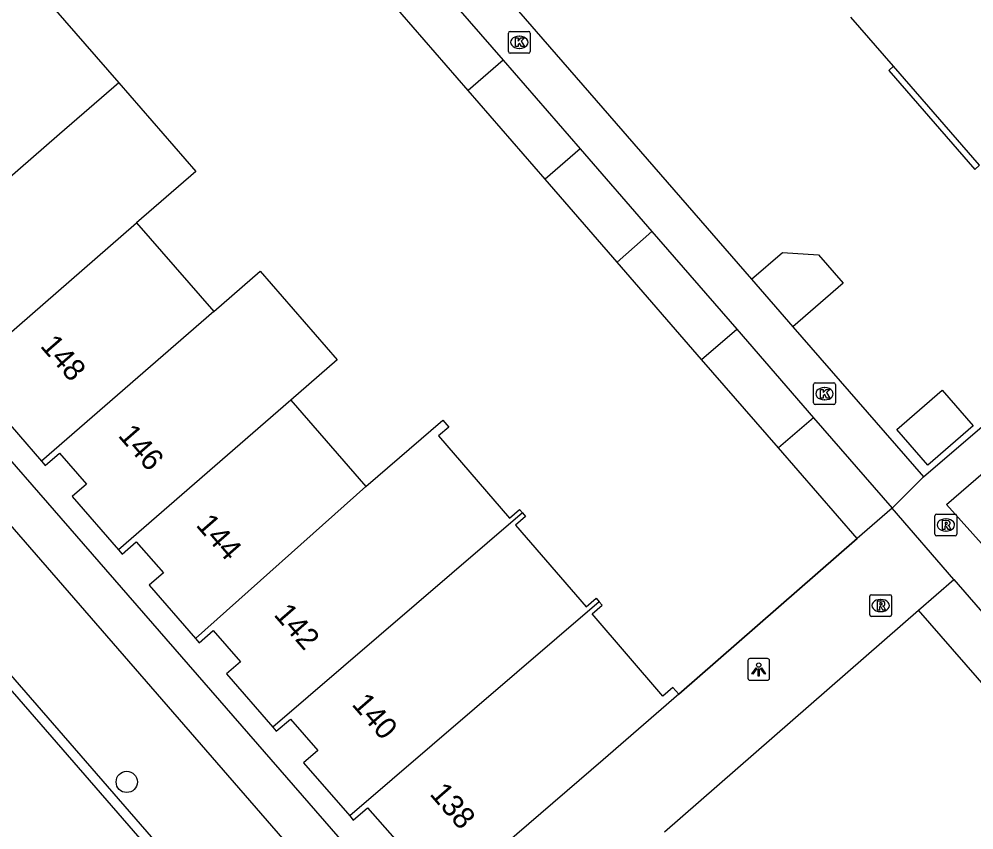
# Model space of a CAD drawing. Extents: x 155888 to 156864, y 383882 to 384671.
# Drawn here: x 156338.76 to 156382.63, y 384265.52 to 384302.79 of the extents above; entities that cross this region are included whole.
import ezdxf

# ---------------------------------------------------------------- set-up
doc = ezdxf.new("R2010")
doc.units = 0
for name, color, linetype in [('IMGEO_Boom', 7, 'Continuous'), ('IMGEO_Kolk', 7, 'Continuous'), ('IMGEO_Lichtpunt', 7, 'Continuous'), ('IMGEO_Muur', 7, 'Continuous'), ('IMGEO_Pand', 7, 'Continuous'), ('IMGEO_Pand_nummerreeks', 7, 'Continuous'), ('IMGEO_Pand_overbouw', 7, 'Continuous'), ('IMGEO_Rijbaan_lokaal_gesloten', 7, 'Continuous'), ('IMGEO_Rijbaan_lokaal_open', 7, 'Continuous'), ('IMGEO_Rioolput', 7, 'Continuous'), ('IMGEO_Voetpad_open', 7, 'Continuous')]:
    doc.layers.add(name, color=color, linetype=linetype)

msp = doc.modelspace()

# ---------------------------------------------------------------- linework, layer by layer
at = {"layer": 'IMGEO_Boom'}
msp.add_circle((156343.71, 384267.732), 0.489, dxfattribs=at)
at = {"layer": 'IMGEO_Kolk'}
for p, q in [((156361.245, 384301.295), (156361.245, 384302.147)), ((156361.32, 384302.221), (156362.172, 384302.221)), ((156361.733, 384302.001), (156361.758, 384302.001)), ((156362.246, 384302.147), (156362.246, 384301.295)), ((156362.172, 384301.221), (156361.32, 384301.221)), ((156361.756, 384301.441), (156361.731, 384301.441)), ((156375.268, 384285.144), (156375.268, 384285.996)), ((156375.343, 384286.07), (156376.195, 384286.07)), ((156375.756, 384285.85), (156375.781, 384285.85)), ((156376.269, 384285.996), (156376.269, 384285.144)), ((156375.779, 384285.29), (156375.754, 384285.29)), ((156376.195, 384285.07), (156375.343, 384285.07))]:
    msp.add_line(p, q, dxfattribs=at)
for points in [[(156361.245, 384301.295), (156361.245, 384302.147)], [(156361.32, 384302.221), (156362.172, 384302.221)], [(156361.566, 384301.921), (156361.689, 384301.921), (156361.689, 384301.77), (156361.819, 384301.921), (156361.983, 384301.921), (156361.837, 384301.77), (156361.99, 384301.521), (156361.838, 384301.521), (156361.753, 384301.685), (156361.689, 384301.618), (156361.689, 384301.521), (156361.566, 384301.521), (156361.566, 384301.921)], [(156362.246, 384302.147), (156362.246, 384301.295)], [(156362.172, 384301.221), (156361.32, 384301.221)], [(156375.268, 384285.144), (156375.268, 384285.996)], [(156375.343, 384286.07), (156376.195, 384286.07)], [(156375.589, 384285.77), (156375.712, 384285.77), (156375.712, 384285.619), (156375.842, 384285.77), (156376.006, 384285.77), (156375.86, 384285.619), (156376.013, 384285.37), (156375.861, 384285.37), (156375.776, 384285.534), (156375.712, 384285.467), (156375.712, 384285.37), (156375.589, 384285.37), (156375.589, 384285.77)], [(156376.269, 384285.996), (156376.269, 384285.144)], [(156376.195, 384285.07), (156375.343, 384285.07)]]:
    msp.add_lwpolyline(points, dxfattribs=at)
for centre, start, end in [((156361.322, 384302.145), 91.552, 178.448), ((156361.322, 384302.145), 91.552, 178.448), ((156362.17, 384302.145), 1.552, 88.448), ((156362.17, 384302.145), 1.552, 88.448), ((156361.322, 384301.297), 181.552, 268.448), ((156361.322, 384301.297), 181.552, 268.448), ((156362.17, 384301.297), 271.552, 358.448), ((156362.17, 384301.297), 271.552, 358.448), ((156375.345, 384285.994), 91.552, 178.448), ((156375.345, 384285.994), 91.552, 178.448), ((156376.193, 384285.994), 1.552, 88.448), ((156376.193, 384285.994), 1.552, 88.448), ((156375.345, 384285.146), 181.552, 268.448), ((156375.345, 384285.146), 181.552, 268.448), ((156376.193, 384285.146), 271.552, 358.448), ((156376.193, 384285.146), 271.552, 358.448)]:
    msp.add_arc(centre, 0.0765, start, end, dxfattribs=at)
for centre, major_axis, ratio, start_param, end_param in [((156361.732, 384301.721), (-0.387, 0.002), 0.722429, 4.712389, 7.853982), ((156361.757, 384301.721), (-0.39, 0.002), 0.717154, 1.570796, 4.712389), ((156375.755, 384285.57), (-0.387, 0.002), 0.722429, 4.712389, 7.853982), ((156375.78, 384285.57), (-0.39, 0.002), 0.717154, 1.570796, 4.712389)]:
    msp.add_ellipse(centre, major_axis=major_axis, ratio=ratio, start_param=start_param, end_param=end_param, dxfattribs=at)
at = {"layer": 'IMGEO_Lichtpunt'}
for p, q in [((156373.148, 384273.398), (156372.34, 384273.398)), ((156373.148, 384273.398), (156372.34, 384273.398)), ((156372.246, 384273.303), (156372.246, 384272.496)), ((156372.246, 384273.303), (156372.246, 384272.496)), ((156373.242, 384272.496), (156373.242, 384273.303)), ((156373.242, 384272.496), (156373.242, 384273.303)), ((156372.34, 384272.402), (156373.148, 384272.402)), ((156372.34, 384272.402), (156373.148, 384272.402))]:
    msp.add_line(p, q, dxfattribs=at)
for points in [[(156372.62, 384272.967), (156372.659, 384272.939), (156372.471, 384272.677), (156372.433, 384272.704), (156372.62, 384272.967)], [(156372.832, 384272.939), (156372.87, 384272.966), (156373.057, 384272.704), (156373.018, 384272.676), (156372.832, 384272.939)], [(156372.722, 384272.919), (156372.769, 384272.919), (156372.769, 384272.597), (156372.722, 384272.597), (156372.722, 384272.919)]]:
    msp.add_lwpolyline(points, dxfattribs=at)
msp.add_circle((156372.745, 384273.101), 0.0994, dxfattribs=at)
for centre, start, end in [((156372.34, 384273.303), 90, 180), ((156372.34, 384273.303), 90, 180), ((156373.148, 384273.303), 0, 90), ((156373.148, 384273.303), 0, 90), ((156372.34, 384272.496), 180, 270), ((156372.34, 384272.496), 180, 270), ((156373.148, 384272.496), 270, 0), ((156373.148, 384272.496), 270, 360)]:
    msp.add_arc(centre, 0.0946, start, end, dxfattribs=at)
at = {"layer": 'IMGEO_Muur'}
for points in [[(156369.076, 384271.757), (156377.274, 384278.91)], [(156368.418, 384265.437), (156380.088, 384275.63)]]:
    msp.add_lwpolyline(points, dxfattribs=at)
at = {"layer": 'IMGEO_Pand'}
for points in [[(156357.463, 384304.972), (156360.996, 384300.902)], [(156339.804, 384303.928), (156343.342, 384299.859)], [(156359.393, 384299.509), (156355.86, 384303.579)], [(156382.893, 384296.069), (156378.943, 384300.617), (156376.983, 384302.874)], [(156360.996, 384300.902), (156359.393, 384299.509)], [(156360.996, 384300.902), (156364.538, 384296.821)], [(156343.342, 384299.859), (156340.62, 384297.494), (156332.713, 384290.623)], [(156343.342, 384299.859), (156346.887, 384295.784), (156344.163, 384293.417)], [(156362.935, 384295.428), (156359.393, 384299.509)], [(156364.538, 384296.821), (156362.935, 384295.428)], [(156364.538, 384296.821), (156367.828, 384293.032)], [(156366.244, 384291.617), (156362.935, 384295.428)], [(156336.255, 384286.547), (156344.163, 384293.417)], [(156344.163, 384293.417), (156347.701, 384289.344)], [(156366.244, 384291.617), (156367.828, 384293.032)], [(156367.828, 384293.032), (156371.733, 384288.533)], [(156372.42, 384290.834), (156373.841, 384292.068), (156375.486, 384291.951), (156376.62, 384290.644), (156374.319, 384288.646)], [(156370.121, 384287.15), (156366.244, 384291.617)], [(156347.701, 384289.344), (156349.833, 384291.198), (156353.376, 384287.123), (156351.242, 384285.269)], [(156372.42, 384290.834), (156374.319, 384288.646)], [(156347.701, 384289.344), (156339.795, 384282.471)], [(156370.121, 384287.15), (156371.733, 384288.533)], [(156371.733, 384288.533), (156375.262, 384284.467)], [(156373.651, 384283.084), (156370.121, 384287.15)], [(156336.255, 384286.547), (156336.423, 384286.354), (156337.072, 384286.919), (156338.312, 384285.482), (156337.664, 384284.917), (156339.795, 384282.471)], [(156382.596, 384284.091), (156380.516, 384282.286), (156379.09, 384283.929), (156381.17, 384285.734), (156382.596, 384284.091)], [(156351.242, 384285.269), (156343.33, 384278.395)], [(156351.242, 384285.269), (156354.69, 384281.3)], [(156354.69, 384281.3), (156358.225, 384284.35), (156358.499, 384284.031), (156358.037, 384283.632), (156361.296, 384279.853), (156361.757, 384280.251), (156361.894, 384280.092)], [(156375.262, 384284.467), (156373.651, 384283.084)], [(156375.262, 384284.467), (156378.876, 384280.304)], [(156377.274, 384278.91), (156373.651, 384283.084)], [(156339.795, 384282.471), (156339.962, 384282.279), (156340.61, 384282.844), (156341.852, 384281.406), (156341.203, 384280.842), (156343.33, 384278.395)], [(156346.871, 384274.318), (156354.69, 384281.3)], [(156361.894, 384280.092), (156350.413, 384270.242)], [(156361.894, 384280.092), (156362.031, 384279.932), (156361.569, 384279.533), (156364.815, 384275.769), (156365.276, 384276.167), (156365.413, 384276.008)], [(156378.876, 384280.304), (156377.274, 384278.91)], [(156343.33, 384278.395), (156343.497, 384278.202), (156344.146, 384278.767), (156345.395, 384277.331), (156344.745, 384276.767), (156346.871, 384274.318)], [(156380.088, 384275.63), (156381.702, 384277.034)], [(156381.702, 384277.034), (156385.451, 384272.725)], [(156365.413, 384276.008), (156353.953, 384266.165)], [(156369.076, 384271.757), (156368.802, 384272.076), (156368.341, 384271.678), (156365.088, 384275.449), (156365.55, 384275.848), (156365.413, 384276.008)], [(156383.836, 384271.321), (156380.088, 384275.63)], [(156346.871, 384274.318), (156347.035, 384274.129), (156347.685, 384274.692), (156348.935, 384273.255), (156348.286, 384272.691), (156350.413, 384270.242)], [(156369.076, 384271.757), (156365.593, 384268.752), (156357.657, 384261.906)], [(156350.413, 384270.242), (156350.575, 384270.055), (156351.224, 384270.618), (156352.481, 384269.177), (156351.831, 384268.613), (156353.953, 384266.165)], [(156353.953, 384266.165), (156354.117, 384265.976), (156354.767, 384266.539), (156356.018, 384265.109), (156355.368, 384264.545), (156357.657, 384261.906)]]:
    msp.add_lwpolyline(points, dxfattribs=at)
at = {"layer": 'IMGEO_Pand_overbouw'}
msp.add_lwpolyline([(156382.893, 384296.069), (156378.943, 384300.617), (156378.717, 384300.42), (156382.667, 384295.872)], close=True, dxfattribs=at)
at = {"layer": 'IMGEO_Rijbaan_lokaal_gesloten'}
msp.add_lwpolyline([(156268.182, 384354.901), (156268.706, 384354.213), (156268.937, 384353.913), (156270.932, 384350.999), (156272.094, 384349.06), (156272.56, 384348.305), (156273.043, 384347.563), (156273.546, 384346.832), (156274.066, 384346.114), (156274.603, 384345.409), (156275.158, 384344.718), (156311.817, 384302.54), (156315.512, 384298.282), (156317.194, 384296.335), (156350.366, 384258.146), (156355.834, 384251.857), (156357.459, 384250), (156390.184, 384212.221), (156390.405, 384211.984), (156390.515, 384211.858)], dxfattribs=at)
at = {"layer": 'IMGEO_Rijbaan_lokaal_open'}
msp.add_lwpolyline([(156350.713, 384258.448), (156317.542, 384296.636)], dxfattribs=at)
at = {"layer": 'IMGEO_Rioolput'}
for p, q in [((156380.843, 384279.112), (156380.843, 384279.964)), ((156380.918, 384280.038), (156381.77, 384280.038)), ((156381.844, 384279.964), (156381.844, 384279.112)), ((156381.331, 384279.818), (156381.356, 384279.818)), ((156381.354, 384279.258), (156381.329, 384279.258)), ((156381.77, 384279.038), (156380.918, 384279.038)), ((156377.847, 384275.408), (156377.847, 384276.26)), ((156377.922, 384276.334), (156378.774, 384276.334)), ((156378.335, 384276.114), (156378.36, 384276.114)), ((156378.848, 384276.26), (156378.848, 384275.408)), ((156378.774, 384275.334), (156377.922, 384275.334)), ((156378.358, 384275.554), (156378.333, 384275.554))]:
    msp.add_line(p, q, dxfattribs=at)
for points in [[(156380.843, 384279.112), (156380.843, 384279.964)], [(156380.918, 384280.038), (156381.77, 384280.038)], [(156381.844, 384279.964), (156381.844, 384279.112)], [(156381.432, 384279.736), (156381.18, 384279.738), (156381.18, 384279.338)], [(156381.358, 384279.657), (156381.304, 384279.657), (156381.304, 384279.576)], [(156381.304, 384279.576), (156381.356, 384279.576)], [(156381.18, 384279.338), (156381.304, 384279.338), (156381.304, 384279.5), (156381.315, 384279.5)], [(156381.362, 384279.471), (156381.433, 384279.338), (156381.573, 384279.338), (156381.508, 384279.464)], [(156381.77, 384279.038), (156380.918, 384279.038)], [(156377.847, 384275.408), (156377.847, 384276.26)], [(156377.922, 384276.334), (156378.774, 384276.334)], [(156378.436, 384276.032), (156378.184, 384276.034), (156378.184, 384275.634)], [(156378.848, 384276.26), (156378.848, 384275.408)], [(156378.184, 384275.634), (156378.308, 384275.634), (156378.308, 384275.796), (156378.319, 384275.796)], [(156378.362, 384275.953), (156378.308, 384275.953), (156378.308, 384275.872)], [(156378.308, 384275.872), (156378.36, 384275.872)], [(156378.366, 384275.767), (156378.437, 384275.634), (156378.577, 384275.634), (156378.512, 384275.76)], [(156378.774, 384275.334), (156377.922, 384275.334)]]:
    msp.add_lwpolyline(points, dxfattribs=at)
for centre, radius, start, end in [((156380.92, 384279.962), 0.0765, 91.552, 178.448), ((156380.92, 384279.962), 0.0765, 91.552, 178.448), ((156381.768, 384279.962), 0.0765, 1.552, 88.448), ((156381.768, 384279.962), 0.0765, 1.552, 88.448), ((156381.34, 384279.765), 0.19, 274.7715, 282.9687), ((156381.364, 384279.561), 0.0964, 77.0061, 93.1865), ((156381.378, 384279.618), 0.0378, 276.6634, 79.6772), ((156381.431, 384279.626), 0.109, 350.3612, 89.416), ((156381.429, 384279.626), 0.112, 277.5842, 350.9817), ((156380.92, 384279.114), 0.0765, 181.552, 268.448), ((156380.92, 384279.114), 0.0765, 181.552, 268.448), ((156381.314, 384279.447), 0.0533, 26.0293, 88.6989), ((156381.413, 384279.411), 0.108, 29.5134, 73.7905), ((156381.768, 384279.114), 0.0765, 271.552, 358.448), ((156381.768, 384279.114), 0.0765, 271.552, 358.448), ((156377.924, 384276.258), 0.0765, 91.552, 178.448), ((156377.924, 384276.258), 0.0765, 91.552, 178.448), ((156378.435, 384275.922), 0.109, 350.3612, 89.416), ((156378.772, 384276.258), 0.0765, 1.552, 88.448), ((156378.772, 384276.258), 0.0765, 1.552, 88.448), ((156378.318, 384275.743), 0.0533, 26.0293, 88.6989), ((156378.344, 384276.061), 0.19, 274.7715, 282.9687), ((156378.368, 384275.857), 0.0964, 77.0061, 93.1865), ((156378.382, 384275.914), 0.0378, 276.6634, 79.6772), ((156378.433, 384275.922), 0.112, 277.5842, 350.9817), ((156378.417, 384275.707), 0.108, 29.5134, 73.7905), ((156377.924, 384275.41), 0.0765, 181.552, 268.448), ((156377.924, 384275.41), 0.0765, 181.552, 268.448), ((156378.772, 384275.41), 0.0765, 271.552, 358.448), ((156378.772, 384275.41), 0.0765, 271.552, 358.448)]:
    msp.add_arc(centre, radius, start, end, dxfattribs=at)
for centre, major_axis, ratio, start_param, end_param in [((156381.33, 384279.538), (-0.387, 0.002), 0.722429, 4.712389, 7.853982), ((156381.355, 384279.538), (-0.39, 0.002), 0.717154, 1.570796, 4.712389), ((156378.334, 384275.834), (-0.387, 0.002), 0.722429, 4.712389, 7.853982), ((156378.359, 384275.834), (-0.39, 0.002), 0.717154, 1.570796, 4.712389)]:
    msp.add_ellipse(centre, major_axis=major_axis, ratio=ratio, start_param=start_param, end_param=end_param, dxfattribs=at)
at = {"layer": 'IMGEO_Voetpad_open'}
for points in [[(156344.67, 384322.764), (156372.42, 384290.834)], [(156356.906, 384261.209), (156321.082, 384302.387)], [(156319.627, 384301.093), (156355.418, 384259.893)], [(156380.323, 384281.751), (156388.92, 384289.129)], [(156374.319, 384288.646), (156380.323, 384281.751)], [(156383.252, 384278.385), (156381.369, 384280.482), (156383.39, 384282.224)], [(156378.876, 384280.304), (156380.323, 384281.751)], [(156381.702, 384277.034), (156378.876, 384280.304)], [(156377.274, 384278.91), (156369.076, 384271.757)], [(156368.418, 384265.437), (156380.088, 384275.63)]]:
    msp.add_lwpolyline(points, dxfattribs=at)

# ---------------------------------------------------------------- texts
at = {"layer": 'IMGEO_Pand_nummerreeks'}
for s, rotation, p in [('148', 310.9958, (156339.695, 384287.748)), ('146', 310.9949, (156343.272, 384283.632)), ('144', 310.9958, (156346.851, 384279.515)), ('142', 310.9958, (156350.428, 384275.399)), ('140', 310.9958, (156354.011, 384271.277)), ('138', 310.9958, (156357.59, 384267.159))]:
    msp.add_text(s, height=1, rotation=rotation, dxfattribs=at).set_placement(p)

doc.saveas('drawing.dxf')
